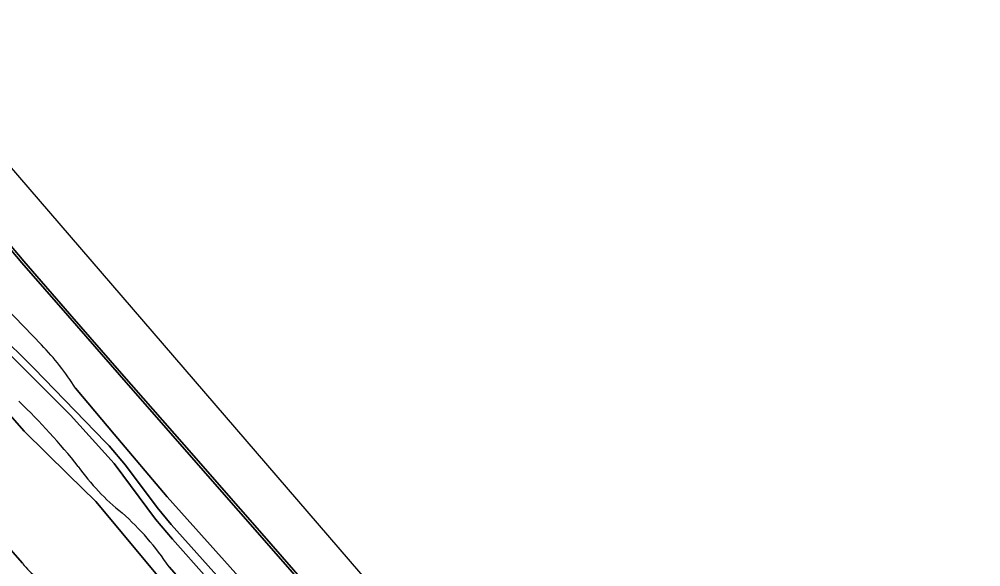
# Model space of a CAD drawing. Extents: x 156661 to 157576, y 383570 to 384425.
# Drawn here: x 157365.7 to 157576, y 383769 to 383888.7 of the extents above; entities that cross this region are included whole.
import ezdxf

# ---------------------------------------------------------------- set-up
doc = ezdxf.new("R2010")
doc.units = 0
for name, color, linetype in [('IMGEO_Gemengd_bos', 7, 'Continuous'), ('IMGEO_Grasland_overig', 7, 'Continuous'), ('IMGEO_Kademuur', 7, 'Continuous'), ('IMGEO_Loofbos', 7, 'Continuous'), ('IMGEO_Waterloop', 7, 'Continuous')]:
    doc.layers.add(name, color=color, linetype=linetype)

msp = doc.modelspace()

# ---------------------------------------------------------------- linework, layer by layer
at = {"layer": 'IMGEO_Gemengd_bos'}
for points in [[(157376.91, 383802.08), (157363.74, 383815.27), (157354.44, 383825.11), (157348.19, 383832.24), (157339.98, 383842.17), (157330.3, 383852.57), (157318.74, 383862.73), (157318.09, 383862.19)], [(157370.57, 383817.48), (157354.88, 383833.66)], [(157400.4, 383760.46), (157396.05, 383767.01), (157382.44, 383783.25), (157376.42, 383789.14), (157366.75, 383798.59), (157358.42, 383808.1), (157356.22, 383811.54), (157354.45, 383814.74), (157352.07, 383817.52), (157348.69, 383820.55)], [(157360.66, 383820.5), (157368.98, 383812.29), (157384.55, 383796.24), (157385.37, 383795.4), (157388.92, 383791.18), (157395.84, 383781.94), (157398.96, 383778.21), (157411.39, 383764.29)], [(157559.35, 383596.2), (157557.76, 383598.02), (157500, 383667.38), (157472.85, 383699.98), (157428.73, 383750), (157398.02, 383784.29), (157386.49, 383797.94), (157378, 383808)], [(157406.76, 383766.58), (157399.2, 383774.99), (157395.47, 383779.35), (157386.44, 383791.55), (157376.91, 383802.08)], [(157366.43, 383769.72), (157361.06, 383775.74), (157360.81, 383776.01)], [(157360.81, 383776.01), (157361.06, 383775.74), (157366.43, 383769.72)], [(157398.47, 383768.97), (157411.37, 383754.32), (157413.51, 383752.08), (157415.76, 383750), (157418.43, 383747.85), (157422.15, 383745.83)]]:
    msp.add_lwpolyline(points, dxfattribs=at)
for centre, radius, start, end in [((157328.7, 383776.99), 58.24, 32.1788, 44.0453), ((157256.19, 383692.4), 157.14, 38.8202, 45.8492), ((157416.88, 383817.47), 46.58, 214.7704, 232.0009), ((157345.83, 383733.51), 63.48, 33.9625, 48.1136), ((157380.3, 383780.52), 17.58, 217.9078, 232.5796), ((157380.3, 383780.52), 17.58, 217.9078, 232.5796)]:
    msp.add_arc(centre, radius, start, end, dxfattribs=at)
at = {"layer": 'IMGEO_Grasland_overig'}
for points in [[(157348.69, 383820.55), (157352.07, 383817.52), (157354.45, 383814.74), (157356.22, 383811.54), (157358.42, 383808.1), (157366.75, 383798.59), (157376.42, 383789.14), (157382.44, 383783.25), (157396.05, 383767.01), (157400.4, 383760.46)], [(157411.39, 383764.29), (157398.96, 383778.21), (157395.84, 383781.94), (157388.92, 383791.18), (157385.37, 383795.4), (157384.55, 383796.24), (157368.98, 383812.29), (157360.66, 383820.5)], [(157363.74, 383815.27), (157376.91, 383802.08), (157386.44, 383791.55), (157395.47, 383779.35), (157399.2, 383774.99), (157406.76, 383766.58)], [(157422.15, 383745.83), (157418.43, 383747.85), (157415.76, 383750), (157413.51, 383752.08), (157411.37, 383754.32), (157398.47, 383768.97)]]:
    msp.add_lwpolyline(points, dxfattribs=at)
for centre, radius, start, end in [((157256.19, 383692.4), 157.14, 38.8202, 45.8492), ((157416.88, 383817.47), 46.58, 214.7704, 232.0009), ((157345.83, 383733.51), 63.48, 33.9625, 48.1136)]:
    msp.add_arc(centre, radius, start, end, dxfattribs=at)
at = {"layer": 'IMGEO_Kademuur'}
for points in [[(157441.11, 383750.67), (157418.24, 383776.79), (157414.1, 383781.56), (157401.78, 383795.62), (157388.04, 383811.25), (157376.71, 383824.27), (157366.72, 383835.74), (157359.16, 383844.61)], [(157360.36, 383842.35), (157366.3, 383835.38), (157376.3, 383823.9), (157387.62, 383810.89), (157401.36, 383795.26), (157413.69, 383781.2), (157417.82, 383776.43), (157440.69, 383750.31)]]:
    msp.add_lwpolyline(points, dxfattribs=at)
at = {"layer": 'IMGEO_Loofbos'}
for points in [[(157440.69, 383750.31), (157417.82, 383776.43), (157413.69, 383781.2), (157401.36, 383795.26), (157387.62, 383810.89), (157376.3, 383823.9), (157366.3, 383835.38), (157360.36, 383842.35)], [(157354.88, 383833.66), (157370.57, 383817.48)], [(157378, 383808), (157386.49, 383797.94), (157398.02, 383784.29), (157428.73, 383750), (157472.85, 383699.98), (157500, 383667.38), (157557.76, 383598.02), (157559.35, 383596.2), (157568.06, 383603.48)]]:
    msp.add_lwpolyline(points, dxfattribs=at)
msp.add_arc((157328.7, 383776.99), 58.24, 32.1788, 44.0453, dxfattribs=at)
at = {"layer": 'IMGEO_Waterloop'}
for points in [[(157576.02, 383610.13), (157335.95, 383888.66)], [(157359.16, 383844.61), (157366.72, 383835.74), (157376.71, 383824.27), (157388.04, 383811.25), (157401.78, 383795.62), (157414.1, 383781.56), (157418.24, 383776.79), (157441.11, 383750.67)]]:
    msp.add_lwpolyline(points, dxfattribs=at)

doc.saveas('drawing.dxf')
